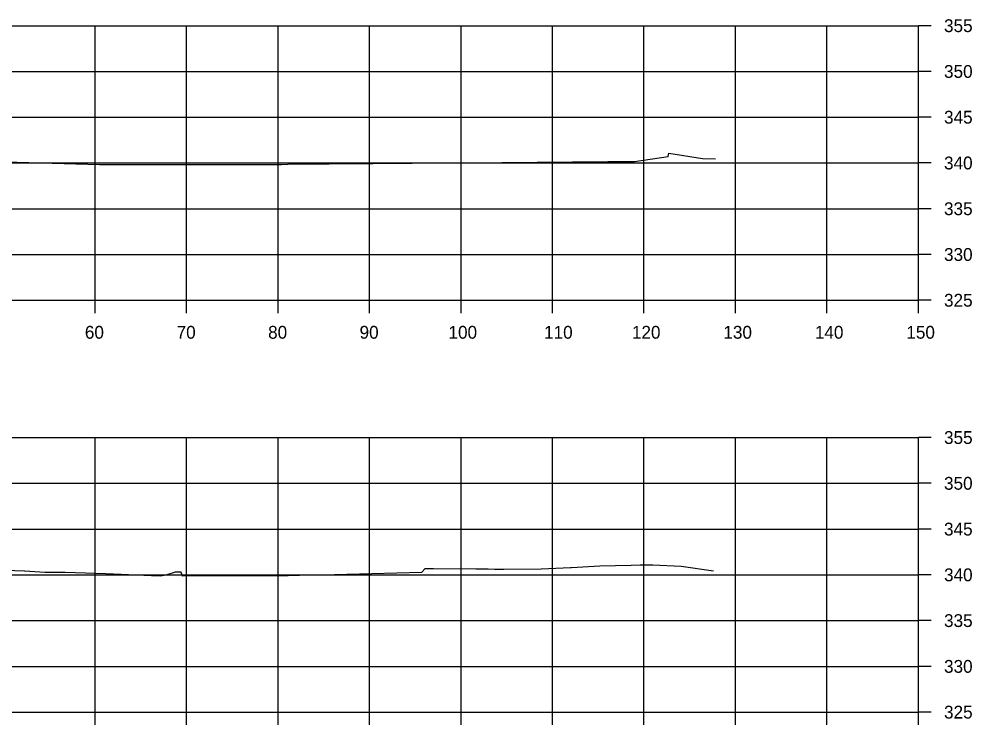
# Model space of a CAD drawing. Extents: x 1368122 to 1710785, y 373130 to 557566.
# Drawn here: x 1368740.6 to 1368844.7, y 374006.3 to 374083.4 of the extents above; entities that cross this region are included whole.
import ezdxf

# ---------------------------------------------------------------- set-up
doc = ezdxf.new("R2010")
doc.units = 0
for name, color, linetype in [('R_Axis', 7, 'Continuous'), ('R_Axis Annot', 7, 'Continuous'), ('R_Exist Surface', 7, 'Continuous'), ('R_Grid', 7, 'Continuous')]:
    doc.layers.add(name, color=color, linetype=linetype)

msp = doc.modelspace()

# ---------------------------------------------------------------- linework, layer by layer
at = {"layer": 'R_Axis'}
for p, q in [((1368838.88, 374052.66), (1368838.88, 374082.66)), ((1368840.28, 374082.66), (1368838.88, 374082.66)), ((1368840.28, 374077.66), (1368838.88, 374077.66)), ((1368840.28, 374072.66), (1368838.88, 374072.66)), ((1368840.28, 374067.66), (1368838.88, 374067.66)), ((1368840.28, 374062.66), (1368838.88, 374062.66)), ((1368840.28, 374057.66), (1368838.88, 374057.66)), ((1368538.88, 374052.66), (1368838.88, 374052.66)), ((1368748.88, 374051.26), (1368748.88, 374052.66)), ((1368758.88, 374051.26), (1368758.88, 374052.66)), ((1368768.88, 374051.26), (1368768.88, 374052.66)), ((1368778.88, 374051.26), (1368778.88, 374052.66)), ((1368788.88, 374051.26), (1368788.88, 374052.66)), ((1368798.88, 374051.26), (1368798.88, 374052.66)), ((1368808.88, 374051.26), (1368808.88, 374052.66)), ((1368818.88, 374051.26), (1368818.88, 374052.66)), ((1368828.88, 374051.26), (1368828.88, 374052.66)), ((1368838.88, 374051.26), (1368838.88, 374052.66)), ((1368840.28, 374052.66), (1368838.88, 374052.66)), ((1368838.88, 374007.66), (1368838.88, 374037.66)), ((1368840.28, 374037.66), (1368838.88, 374037.66)), ((1368840.28, 374032.66), (1368838.88, 374032.66)), ((1368840.28, 374027.66), (1368838.88, 374027.66)), ((1368840.28, 374022.66), (1368838.88, 374022.66)), ((1368840.28, 374017.66), (1368838.88, 374017.66)), ((1368840.28, 374012.66), (1368838.88, 374012.66)), ((1368538.88, 374007.66), (1368838.88, 374007.66)), ((1368748.88, 374006.26), (1368748.88, 374007.66)), ((1368758.88, 374006.26), (1368758.88, 374007.66)), ((1368768.88, 374006.26), (1368768.88, 374007.66)), ((1368778.88, 374006.26), (1368778.88, 374007.66)), ((1368788.88, 374006.26), (1368788.88, 374007.66)), ((1368798.88, 374006.26), (1368798.88, 374007.66)), ((1368808.88, 374006.26), (1368808.88, 374007.66)), ((1368818.88, 374006.26), (1368818.88, 374007.66)), ((1368828.88, 374006.26), (1368828.88, 374007.66)), ((1368838.88, 374006.26), (1368838.88, 374007.66)), ((1368840.28, 374007.66), (1368838.88, 374007.66))]:
    msp.add_line(p, q, dxfattribs=at)
at = {"layer": 'R_Exist Surface'}
for points in [[(1368726.1, 374068.14), (1368749.37, 374067.51), (1368749.63, 374067.5), (1368749.69, 374067.5), (1368749.74, 374067.5), (1368769.07, 374067.51), (1368769.24, 374067.51), (1368769.95, 374067.53), (1368778.98, 374067.6), (1368779.21, 374067.6), (1368779.26, 374067.6), (1368787.82, 374067.68), (1368787.93, 374067.68), (1368788.09, 374067.68), (1368788.25, 374067.68), (1368788.38, 374067.68), (1368789.46, 374067.69), (1368804.91, 374067.82), (1368807.86, 374067.81), (1368811.52, 374068.36), (1368811.58, 374068.73), (1368815.26, 374068.16), (1368816.71, 374068.13)], [(1368734.83, 374023.31), (1368741.16, 374023.1), (1368741.19, 374023.1), (1368743.37, 374022.97), (1368745.61, 374022.97), (1368750.05, 374022.81), (1368755.05, 374022.58), (1368756.04, 374022.54), (1368756.41, 374022.63), (1368756.76, 374022.71), (1368757.66, 374023), (1368758.08, 374023), (1368758.22, 374023), (1368758.28, 374022.88), (1368758.39, 374022.56), (1368768.52, 374022.6), (1368769.99, 374022.6), (1368771.12, 374022.61), (1368771.21, 374022.61), (1368773.66, 374022.67), (1368784.61, 374022.96), (1368784.92, 374023.32), (1368784.96, 374023.35), (1368785.46, 374023.35), (1368785.62, 374023.35), (1368785.88, 374023.35), (1368790.51, 374023.31), (1368791.84, 374023.3), (1368792.53, 374023.29), (1368793, 374023.29), (1368793.4, 374023.29), (1368793.57, 374023.29), (1368797.63, 374023.33), (1368800.84, 374023.45), (1368800.95, 374023.46), (1368804.04, 374023.64), (1368807.47, 374023.73), (1368808.45, 374023.74), (1368809.86, 374023.74), (1368812.93, 374023.62), (1368816.48, 374023.08)]]:
    msp.add_lwpolyline(points, dxfattribs=at)
at = {"layer": 'R_Grid'}
for p, q in [((1368538.88, 374082.66), (1368838.88, 374082.66)), ((1368748.88, 374052.66), (1368748.88, 374082.66)), ((1368758.88, 374052.66), (1368758.88, 374082.66)), ((1368768.88, 374052.66), (1368768.88, 374082.66)), ((1368778.88, 374052.66), (1368778.88, 374082.66)), ((1368788.88, 374052.66), (1368788.88, 374082.66)), ((1368798.88, 374052.66), (1368798.88, 374082.66)), ((1368808.88, 374052.66), (1368808.88, 374082.66)), ((1368818.88, 374052.66), (1368818.88, 374082.66)), ((1368828.88, 374052.66), (1368828.88, 374082.66)), ((1368838.88, 374052.66), (1368838.88, 374082.66)), ((1368538.88, 374077.66), (1368838.88, 374077.66)), ((1368538.88, 374072.66), (1368838.88, 374072.66)), ((1368538.88, 374067.66), (1368838.88, 374067.66)), ((1368538.88, 374062.66), (1368838.88, 374062.66)), ((1368538.88, 374057.66), (1368838.88, 374057.66)), ((1368538.88, 374052.66), (1368838.88, 374052.66)), ((1368538.88, 374037.66), (1368838.88, 374037.66)), ((1368748.88, 374007.66), (1368748.88, 374037.66)), ((1368758.88, 374007.66), (1368758.88, 374037.66)), ((1368768.88, 374007.66), (1368768.88, 374037.66)), ((1368778.88, 374007.66), (1368778.88, 374037.66)), ((1368788.88, 374007.66), (1368788.88, 374037.66)), ((1368798.88, 374007.66), (1368798.88, 374037.66)), ((1368808.88, 374007.66), (1368808.88, 374037.66)), ((1368818.88, 374007.66), (1368818.88, 374037.66)), ((1368828.88, 374007.66), (1368828.88, 374037.66)), ((1368838.88, 374007.66), (1368838.88, 374037.66)), ((1368538.88, 374032.66), (1368838.88, 374032.66)), ((1368538.88, 374027.66), (1368838.88, 374027.66)), ((1368538.88, 374022.66), (1368838.88, 374022.66)), ((1368538.88, 374017.66), (1368838.88, 374017.66)), ((1368538.88, 374012.66), (1368838.88, 374012.66)), ((1368538.88, 374007.66), (1368838.88, 374007.66))]:
    msp.add_line(p, q, dxfattribs=at)

# ---------------------------------------------------------------- texts
at = {"layer": 'R_Axis Annot'}
for s, p in [('355', (1368841.68, 374081.96)), ('350', (1368841.68, 374076.96)), ('345', (1368841.68, 374071.96)), ('340', (1368841.68, 374066.96)), ('335', (1368841.68, 374061.96)), ('330', (1368841.68, 374056.96)), ('325', (1368841.68, 374051.96)), ('60', (1368747.76, 374048.46)), ('70', (1368757.79, 374048.46)), ('80', (1368767.79, 374048.46)), ('90', (1368777.79, 374048.46)), ('100', (1368787.51, 374048.46)), ('110', (1368797.96, 374048.46)), ('120', (1368807.56, 374048.46)), ('130', (1368817.56, 374048.46)), ('140', (1368827.56, 374048.46)), ('150', (1368837.56, 374048.46)), ('355', (1368841.68, 374036.96)), ('350', (1368841.68, 374031.96)), ('345', (1368841.68, 374026.96)), ('340', (1368841.68, 374021.96)), ('335', (1368841.68, 374016.96)), ('330', (1368841.68, 374011.96)), ('325', (1368841.68, 374006.96))]:
    msp.add_text(s, height=1.4, dxfattribs=at).set_placement(p)

doc.saveas('drawing.dxf')
